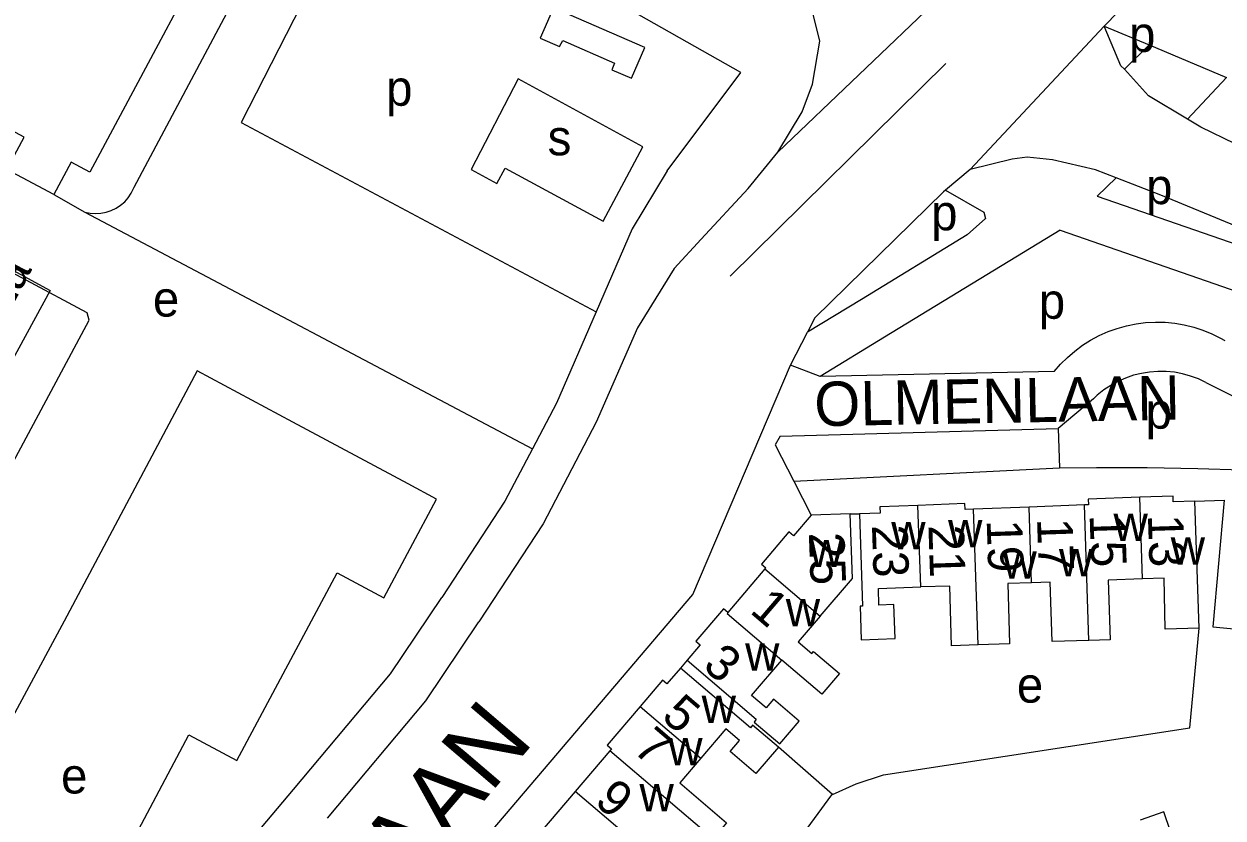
# Model space of a CAD drawing. Extents: x 159261 to 160849, y 382514 to 384534.
# Drawn here: x 160141.9 to 160277.1, y 383894 to 383983.6 of the extents above; entities that cross this region are included whole.
import ezdxf

# ---------------------------------------------------------------- set-up
doc = ezdxf.new("R2010")
doc.units = 0
for name, color, linetype in [('BLT_Basislijn', 7, 'Continuous'), ('BLT_Bebouwing', 7, 'Continuous'), ('BLT_Centroide', 7, 'Continuous'), ('BLT_Huisnummer', 7, 'Continuous'), ('BLT_Huisnummer_ tussenligend', 7, 'Continuous'), ('BLT_Huisnummer_reeks', 7, 'Continuous'), ('BLT_Onderverdeling_panden', 7, 'Continuous'), ('BLT_Plantopo', 7, 'Continuous'), ('BLT_Straatnaam', 7, 'Continuous'), ('BLT_Straatnaam_hoofdweg', 7, 'Continuous'), ('BLT_Vlakafsluiter', 7, 'Continuous')]:
    doc.layers.add(name, color=color, linetype=linetype)

msp = doc.modelspace()

# ---------------------------------------------------------------- linework, layer by layer
at = {"layer": 'BLT_Basislijn'}
for p, q in [((160154.31, 383965.19), (160175.26, 384004.56)), ((160222.74, 383978.12), (160186.29, 383998.82)), ((160265.99, 383978.49), (160268.78, 383981.24)), ((160214.43, 383967.03), (160222.74, 383978.12)), ((160245.84, 383979.14), (160221.54, 383955.15)), ((160277.52, 383977.57), (160273.11, 383972.87)), ((160145.25, 383964.37), (160148.77, 383962.39)), ((160148.77, 383962.39), (160199.23, 383935.68)), ((160228.34, 383945.12), (160230.26, 383948.83)), ((160231.69, 383943.84), (160228.34, 383945.12)), ((160262.5, 383941.33), (160258.53, 383937.97)), ((160227.16, 383937.12), (160258.53, 383937.97)), ((160258.53, 383937.97), (160258.68, 383933.54)), ((160227.16, 383937.12), (160226.59, 383936.14)), ((160226.59, 383936.14), (160228.7, 383932.02)), ((160228.7, 383932.02), (160230.66, 383928.2)), ((160273.93, 383929.77), (160277.24, 383929.9)), ((160235.07, 383928.35), (160236.11, 383928.35)), ((160216.67, 383911.84), (160215.92, 383910.95)), ((160233.09, 383896.68), (160226.98, 383902.04))]:
    msp.add_line(p, q, dxfattribs=at)
for points in [[(160175.69, 383990.75), (160166.37, 383972.48), (160206.42, 383951.14)], [(160226.9, 383969.16), (160229.64, 383973.7), (160230.83, 383976.82), (160231.66, 383981.66), (160230.82, 383985.02), (160228.58, 383988.13), (160226, 383990.27)], [(160263.7, 383983.37), (160268.78, 383981.24)], [(160265.99, 383978.49), (160265.61, 383978.9), (160263.7, 383983.37)], [(160268.78, 383981.24), (160277.52, 383977.57)], [(160119.34, 383895.63), (160120.16, 383895.88), (160149.23, 383950.19), (160149, 383951.01), (160093.93, 383980.49)], [(160273.11, 383972.87), (160268.7, 383975.5), (160265.99, 383978.49)], [(160286.23, 383966.31), (160274.61, 383971.97), (160273.11, 383972.87)], [(160215.2, 383956.03), (160218.27, 383959.33), (160223.56, 383965.06), (160226.9, 383969.16)], [(160265.07, 383966.24), (160262.72, 383967.15), (160257.9, 383968.29), (160255.03, 383968.59), (160253.35, 383968.36), (160248.59, 383967.18)], [(160214.43, 383967.03), (160210.49, 383960.5), (160206.42, 383951.14)], [(160248.59, 383967.18), (160245.81, 383964.84)], [(160265.07, 383966.24), (160262.94, 383964.19), (160295.74, 383952.82)], [(160282.96, 383959.01), (160270.12, 383964.31), (160265.07, 383966.24)], [(160148.77, 383962.39), (160149.36, 383962.26), (160149.96, 383962.22), (160150.57, 383962.25), (160151.17, 383962.36), (160151.74, 383962.55), (160152.29, 383962.82), (160152.79, 383963.15), (160153.25, 383963.55), (160153.65, 383964.01), (160153.99, 383964.51), (160154.25, 383965.05), (160154.31, 383965.19)], [(160245.81, 383964.84), (160250.16, 383962.37), (160250.33, 383961.66), (160248.27, 383959.81), (160236.33, 383952.53), (160230.26, 383948.83)], [(160245.81, 383964.84), (160245.6, 383964.66), (160231.09, 383950.47), (160230.26, 383948.83)], [(160258.75, 383960.35), (160238.94, 383948.26), (160231.69, 383943.84)], [(160258.75, 383960.35), (160286.16, 383950.85)], [(160215.2, 383956.03), (160211.08, 383949.32), (160206.44, 383938.67), (160200.44, 383927.22), (160193.2, 383916.15)], [(160206.42, 383951.14), (160201.93, 383940.83), (160199.23, 383935.68)], [(160258.07, 383944.39), (160258.79, 383945.22), (160259.56, 383945.99), (160260.39, 383946.7), (160261.27, 383947.36), (160262.19, 383947.94), (160263.16, 383948.46), (160264.15, 383948.9), (160265.18, 383949.27), (160266.24, 383949.57), (160267.31, 383949.78), (160268.39, 383949.92), (160269.49, 383949.98), (160270.58, 383949.96), (160271.67, 383949.85), (160272.75, 383949.67), (160273.81, 383949.41), (160274.85, 383949.08), (160275.86, 383948.66), (160276.84, 383948.18), (160277.33, 383947.91)], [(160132.71, 383824.82), (160133.71, 383825.25), (160139.85, 383829.4), (160146.96, 383836.53), (160217.34, 383919.23), (160228.34, 383945.12)], [(160172.23, 383938.68), (160161.44, 383944.46), (160146.43, 383916.24)], [(160258.07, 383944.39), (160231.69, 383943.84)], [(160275.19, 383943.17), (160274.34, 383943.57), (160273.46, 383943.89), (160272.56, 383944.14), (160271.64, 383944.31), (160270.71, 383944.4), (160269.77, 383944.41), (160268.84, 383944.34), (160267.92, 383944.19), (160267.01, 383943.97), (160266.13, 383943.66), (160265.27, 383943.29), (160264.45, 383942.84), (160263.67, 383942.32), (160262.94, 383941.74), (160262.5, 383941.33)], [(160275.19, 383943.17), (160279.77, 383940.88), (160279.77, 383938.97)], [(160185.2, 383931.73), (160172.23, 383938.68)], [(160199.23, 383935.68), (160196.13, 383929.76), (160189.03, 383918.91)], [(160228.7, 383932.02), (160258.68, 383933.54)], [(160258.68, 383933.54), (160262.86, 383933.59), (160268.56, 383933.57), (160274.26, 383933.47), (160279.26, 383933.32)], [(160188.43, 383930), (160185.2, 383931.73)], [(160160.47, 383903.42), (160165.88, 383900.52), (160177.2, 383921.7), (160182.49, 383918.88), (160188.43, 383930)], [(160172.29, 383897.25), (160183.23, 383910.28), (160189.03, 383918.91)], [(160146.43, 383916.24), (160132.34, 383890.12), (160148.78, 383881.33), (160160.47, 383903.42)], [(160176.12, 383894.03), (160187.23, 383907.26), (160193.2, 383916.15)], [(160233.09, 383896.68), (160235.74, 383897.89), (160238.83, 383898.91), (160273.39, 383904.2), (160274.44, 383915.45)], [(160154.62, 383876.27), (160172.29, 383897.25)], [(160233.09, 383896.68), (160232.97, 383896.63), (160206.83, 383860.95), (160188.04, 383853.3), (160186.54, 383854.47)]]:
    msp.add_lwpolyline(points, dxfattribs=at)
for points in [[(160201.61, 383985.44), (160200.12, 383982.01), (160202.3, 383981.06), (160202.65, 383981.73), (160208.5, 383979.18), (160208.2, 383978.43), (160210.41, 383977.49), (160211.9, 383980.96)], [(160197.62, 383977.4), (160192.34, 383967.18), (160195.23, 383965.62), (160196.15, 383967.35), (160207.21, 383961.35), (160211.69, 383969.75)]]:
    msp.add_lwpolyline(points, close=True, dxfattribs=at)
at = {"layer": 'BLT_Bebouwing'}
for p, q in [((160235.07, 383928.35), (160230.66, 383928.2)), ((160255.24, 383929.11), (160248.99, 383928.87)), ((160261.49, 383929.35), (160255.24, 383929.11)), ((160207.97, 383901.61), (160204.06, 383897.03)), ((160204.06, 383897.03), (160200.14, 383892.44))]:
    msp.add_line(p, q, dxfattribs=at)
for points in [[(160170.75, 384006.97), (160168.71, 384003.16), (160167.74, 384003.68), (160166.14, 384000.69), (160167.11, 384000.17), (160167.02, 384000), (160149.32, 383966.89), (160147.2, 383968.02), (160145.25, 383964.37)], [(160145.25, 383964.37), (160139.96, 383967.19), (160141.91, 383970.85), (160136.51, 383973.74), (160137.17, 383974.99)], [(160248.99, 383928.87), (160248.02, 383928.83), (160248, 383929.5), (160242.71, 383929.3)], [(160267.72, 383930.21), (160261.92, 383930.01), (160261.95, 383929.37), (160261.49, 383929.35)], [(160273.93, 383929.77), (160271.51, 383929.69), (160271.49, 383930.34), (160267.72, 383930.21)], [(160274.44, 383915.45), (160273.93, 383929.77)], [(160277.24, 383929.9), (160275.97, 383915.6), (160279.53, 383915.27), (160279.95, 383921.12), (160283.12, 383920.83)], [(160230.66, 383928.2), (160228.67, 383925.86), (160228.14, 383926.31), (160225.05, 383922.67), (160225.56, 383922.24), (160225.46, 383922.13)], [(160231.7, 383916.8), (160235.34, 383921.06), (160235.07, 383928.35)], [(160242.71, 383929.3), (160238.42, 383929.14), (160238.44, 383928.43), (160236.11, 383928.35)], [(160236.11, 383928.35), (160236.46, 383917.94), (160236.18, 383917.93), (160236.3, 383914.15), (160240.13, 383914.28), (160240, 383918.11), (160238.31, 383918.05), (160238.25, 383919.94), (160243.02, 383920.1)], [(160225.46, 383922.13), (160221.27, 383917.21)], [(160249.49, 383913.55), (160246.51, 383913.45), (160246.29, 383920.2), (160243.02, 383920.1)], [(160255.52, 383920.57), (160252.83, 383920.48), (160253.05, 383913.67), (160249.49, 383913.55)], [(160261.99, 383914.07), (160257.85, 383913.93), (160257.62, 383920.63), (160255.52, 383920.57)], [(160268.02, 383921.01), (160264.17, 383920.88), (160264.39, 383914.14), (160261.99, 383914.07)], [(160274.44, 383915.45), (160270.59, 383915.32), (160270.48, 383921.09), (160268.02, 383921.01)], [(160221.27, 383917.21), (160220.77, 383917.64), (160217.68, 383913.99), (160218.16, 383913.58), (160216.67, 383911.84)], [(160231.7, 383916.8), (160229.22, 383913.9), (160230.75, 383912.59), (160230.93, 383912.81), (160233.85, 383910.32), (160231.86, 383908), (160227.36, 383911.84)], [(160216.67, 383911.84), (160224.45, 383905.2), (160224.23, 383904.86), (160227.12, 383902.39), (160229.32, 383904.97), (160226.43, 383907.43), (160225.59, 383906.45), (160223.95, 383907.85), (160227.36, 383911.84)], [(160215.92, 383910.95), (160214.4, 383909.17), (160213.92, 383909.58), (160211.39, 383906.62)], [(160226.98, 383902.04), (160224.07, 383904.52), (160223.82, 383904.22), (160215.92, 383910.95)], [(160211.39, 383906.62), (160207.66, 383902.24), (160208.15, 383901.82), (160207.97, 383901.61)], [(160226.98, 383902.04), (160224.42, 383899.05), (160221.53, 383901.52), (160222.59, 383902.76), (160221.05, 383904.08), (160218.23, 383900.77)], [(160218.23, 383900.77), (160215.85, 383897.99), (160221.13, 383893.47), (160219.6, 383891.68)], [(160277.94, 383880.88), (160275.18, 383889.05), (160272.66, 383888.2), (160270.46, 383894.71), (160267.77, 383893.8)]]:
    msp.add_lwpolyline(points, dxfattribs=at)
at = {"layer": 'BLT_Onderverdeling_panden'}
for p, q in [((160268.02, 383921.01), (160267.72, 383930.21)), ((160243.02, 383920.1), (160242.71, 383929.3)), ((160249.49, 383913.55), (160248.99, 383928.87)), ((160255.52, 383920.57), (160255.24, 383929.11)), ((160261.99, 383914.07), (160261.49, 383929.35)), ((160225.46, 383922.13), (160231.7, 383916.8)), ((160211.39, 383906.62), (160218.23, 383900.77)), ((160210.38, 383891.63), (160204.06, 383897.03))]:
    msp.add_line(p, q, dxfattribs=at)
for points in [[(160221.27, 383917.21), (160221.18, 383917.12), (160227.36, 383911.84)], [(160219.6, 383891.68), (160207.97, 383901.61)]]:
    msp.add_lwpolyline(points, dxfattribs=at)
at = {"layer": 'BLT_Plantopo'}
msp.add_lwpolyline([(160108.7, 383973.19), (160144.83, 383953.53), (160114.45, 383897.69), (160078.31, 383917.35)], close=True, dxfattribs=at)
at = {"layer": 'BLT_Vlakafsluiter'}
for p, q in [((160226.9, 383969.16), (160248.76, 383990.05)), ((160269.74, 383989.52), (160263.7, 383983.37)), ((160248.59, 383967.18), (160263.7, 383983.37))]:
    msp.add_line(p, q, dxfattribs=at)

# ---------------------------------------------------------------- texts
at = {"layer": 'BLT_Centroide'}
for s, p in [('p', (160266.52, 383980.46)), ('p', (160182.73, 383974.38)), ('s', (160200.95, 383968.79)), ('p', (160268.44, 383963.28)), ('p', (160244.2, 383960.33)), ('e', (160156.43, 383950.6)), ('p', (160256.34, 383950.35)), ('p', (160268.39, 383937.95)), ('w', (160264.77, 383925.28)), ('w', (160239.7, 383924.34)), ('w', (160246.11, 383924.56)), ('w', (160230.45, 383922.34)), ('w', (160271.22, 383922.61)), ('w', (160252.25, 383921.05)), ('w', (160258.61, 383921.31)), ('w', (160227.81, 383915.67)), ('w', (160223.22, 383910.67)), ('e', (160253.87, 383907.05)), ('w', (160218.32, 383904.75)), ('w', (160214.55, 383899.97)), ('e', (160146.07, 383896.8)), ('w', (160211.31, 383894.78))]:
    msp.add_text(s, height=4, dxfattribs=at).set_placement(p)
at = {"layer": 'BLT_Huisnummer'}
for s, rotation, p in [('19', 271.8894, (160250.46, 383927.63)), ('13', 271.8844, (160268.64, 383928.22)), ('25', 272.0998, (160230.4, 383926.2)), ('1', 319.4932, (160223.63, 383917.27)), ('7', 319.4706, (160210.43, 383901.58))]:
    msp.add_text(s, height=4, rotation=rotation, dxfattribs=at).set_placement(p)
at = {"layer": 'BLT_Huisnummer_ tussenligend'}
for s, rotation, p in [('23', 271.8894, (160237.52, 383927.06)), ('21', 271.8894, (160243.89, 383927.04)), ('17', 271.8844, (160256.14, 383927.8)), ('15', 271.8844, (160262.07, 383928.22)), ('3', 319.4932, (160218.3, 383911)), ('5', 319.4932, (160213.64, 383905.28)), ('9', 319.4706, (160206.09, 383895.72))]:
    msp.add_text(s, height=4, rotation=rotation, dxfattribs=at).set_placement(p)
at = {"layer": 'BLT_Huisnummer_reeks'}
msp.add_text('21a', height=4, rotation=61.7488, dxfattribs=at).set_placement((160138.6, 383948.07))
at = {"layer": 'BLT_Straatnaam'}
msp.add_text('OLMENLAAN', height=5, rotation=1.0518, dxfattribs=at).set_placement((160231.06, 383938.22))
at = {"layer": 'BLT_Straatnaam_hoofdweg'}
msp.add_text('GLASLAAN', height=8, rotation=49.4863, dxfattribs=at).set_placement((160162.82, 383859.7))

doc.saveas('drawing.dxf')
